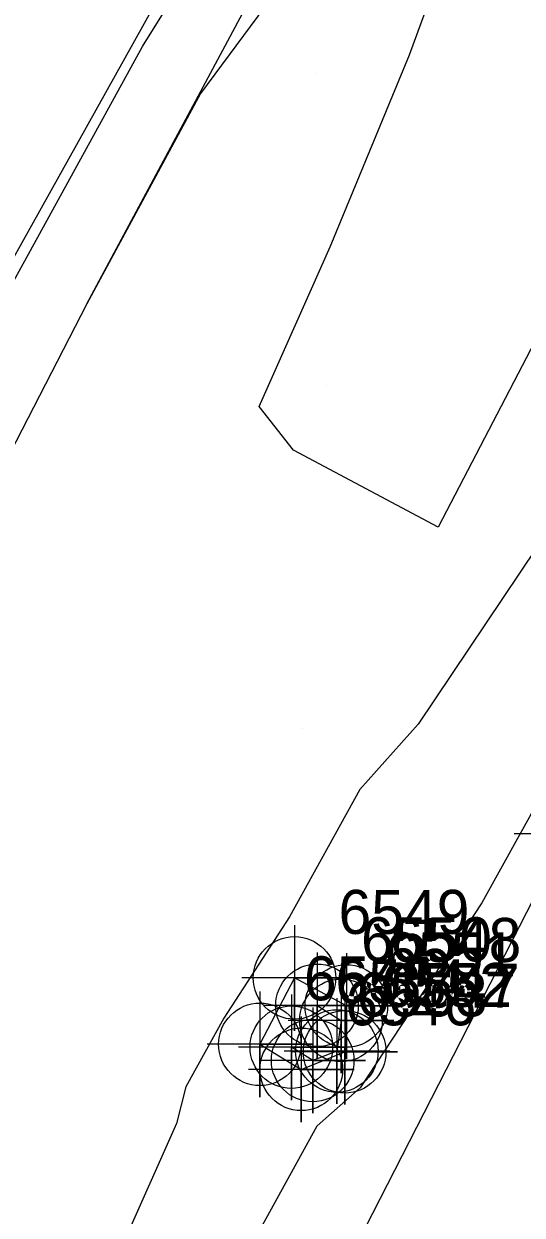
# Model space of a CAD drawing. Extents: x 2062781 to 2066835, y 358981 to 366501.
# Drawn here: x 2065603.9 to 2065632.2, y 364540.8 to 364608.5 of the extents above; entities that cross this region are included whole.
import ezdxf

# ---------------------------------------------------------------- set-up
doc = ezdxf.new("R2010")
doc.units = 0
for name, color, linetype in [('Exist DTM Breakline', 7, 'Continuous'), ('Exist DTM Breakline Cogo Number', 7, 'Continuous'), ('Exist DTM Breakline Cogo Point CELL', 7, 'Continuous'), ('Exist Roads EOP', 7, 'Continuous'), ('Exist Roads EOP Cogo Point CELL', 7, 'Continuous'), ('Exist Roads EOP Other', 7, 'Continuous'), ('Exist Roads EOP Other Cogo Number', 7, 'Continuous'), ('Exist Roads EOP Other Cogo Point CELL', 7, 'Continuous'), ('PH Exist DTM Breakline', 7, 'Continuous'), ('PH Exist DTM Point', 7, 'Continuous')]:
    doc.layers.add(name, color=color, linetype=linetype)

msp = doc.modelspace()

# ---------------------------------------------------------------- linework, layer by layer
at = {"layer": 'Exist DTM Breakline'}
msp.add_lwpolyline([(2065620.517, 364552.741), (2065621.879, 364551.889), (2065621.647, 364550.147), (2065620.271, 364549.61), (2065619.06, 364550.363)], dxfattribs=at)
at = {"layer": 'Exist DTM Breakline Cogo Point CELL'}
for points in [[(2065620.517, 364555.741), (2065620.517, 364549.741), (2065620.517, 364552.741), (2065623.517, 364552.741), (2065617.517, 364552.741)], [(2065620.517, 364555.741), (2065620.517, 364549.741), (2065620.517, 364552.741), (2065623.517, 364552.741), (2065617.517, 364552.741)], [(2065620.517, 364555.741), (2065620.517, 364549.741), (2065620.517, 364552.741), (2065623.517, 364552.741), (2065617.517, 364552.741)], [(2065621.879, 364554.889), (2065621.879, 364548.889), (2065621.879, 364551.889), (2065624.879, 364551.889), (2065618.879, 364551.889)], [(2065621.879, 364554.889), (2065621.879, 364548.889), (2065621.879, 364551.889), (2065624.879, 364551.889), (2065618.879, 364551.889)], [(2065621.879, 364554.889), (2065621.879, 364548.889), (2065621.879, 364551.889), (2065624.879, 364551.889), (2065618.879, 364551.889)], [(2065619.06, 364553.363), (2065619.06, 364547.363), (2065619.06, 364550.363), (2065622.06, 364550.363), (2065616.06, 364550.363)], [(2065619.06, 364553.363), (2065619.06, 364547.363), (2065619.06, 364550.363), (2065622.06, 364550.363), (2065616.06, 364550.363)], [(2065619.06, 364553.363), (2065619.06, 364547.363), (2065619.06, 364550.363), (2065622.06, 364550.363), (2065616.06, 364550.363)], [(2065620.271, 364552.61), (2065620.271, 364546.61), (2065620.271, 364549.61), (2065623.271, 364549.61), (2065617.271, 364549.61)], [(2065620.271, 364552.61), (2065620.271, 364546.61), (2065620.271, 364549.61), (2065623.271, 364549.61), (2065617.271, 364549.61)], [(2065620.271, 364552.61), (2065620.271, 364546.61), (2065620.271, 364549.61), (2065623.271, 364549.61), (2065617.271, 364549.61)], [(2065621.647, 364553.147), (2065621.647, 364547.147), (2065621.647, 364550.147), (2065624.647, 364550.147), (2065618.647, 364550.147)], [(2065621.647, 364553.147), (2065621.647, 364547.147), (2065621.647, 364550.147), (2065624.647, 364550.147), (2065618.647, 364550.147)], [(2065621.647, 364553.147), (2065621.647, 364547.147), (2065621.647, 364550.147), (2065624.647, 364550.147), (2065618.647, 364550.147)]]:
    msp.add_lwpolyline(points, dxfattribs=at)
for centre in [(2065620.517, 364552.741), (2065620.517, 364552.741), (2065620.517, 364552.741), (2065621.879, 364551.889), (2065621.879, 364551.889), (2065621.879, 364551.889), (2065619.06, 364550.363), (2065619.06, 364550.363), (2065619.06, 364550.363), (2065620.271, 364549.61), (2065620.271, 364549.61), (2065620.271, 364549.61), (2065621.647, 364550.147), (2065621.647, 364550.147), (2065621.647, 364550.147)]:
    msp.add_circle(centre, 2.344, dxfattribs=at)
at = {"layer": 'Exist Roads EOP'}
msp.add_lwpolyline([(2065228.035, 363762.035), (2065247.264, 363799.99), (2065267.969, 363840.859), (2065289.303, 363882.798), (2065310.582, 363924.462), (2065332.587, 363967.941), (2065353.676, 364009.682), (2065375.167, 364051.964), (2065396.8, 364094.845), (2065417.712, 364135.976), (2065439.704, 364179.214), (2065460.769, 364220.677), (2065482.302, 364262.506), (2065503.707, 364304.403), (2065525.392, 364347.414), (2065547.648, 364390.944), (2065569.454, 364434.329), (2065591.433, 364477.33), (2065613.431, 364520.873), (2065634.709, 364562.489), (2065652.967, 364597.833)], dxfattribs=at)
at = {"layer": 'Exist Roads EOP Cogo Point CELL'}
msp.add_lwpolyline([(2065634.709, 364565.489), (2065634.709, 364559.489), (2065634.709, 364562.489), (2065637.709, 364562.489), (2065631.709, 364562.489)], dxfattribs=at)
msp.add_lwpolyline([(2065634.709, 364565.489), (2065634.709, 364559.489), (2065634.709, 364562.489), (2065637.709, 364562.489), (2065631.709, 364562.489)], dxfattribs=at)
msp.add_lwpolyline([(2065634.709, 364565.489), (2065634.709, 364559.489), (2065634.709, 364562.489), (2065637.709, 364562.489), (2065631.709, 364562.489)], dxfattribs=at)
at = {"layer": 'Exist Roads EOP Other'}
msp.add_lwpolyline([(2065617.273, 364550.527), (2065619.624, 364549.105), (2065622.088, 364550.104), (2065622.184, 364552.705), (2065619.237, 364554.299), (2065617.273, 364550.527)], dxfattribs=at)
at = {"layer": 'Exist Roads EOP Other Cogo Point CELL'}
for points in [[(2065619.237, 364557.299), (2065619.237, 364551.299), (2065619.237, 364554.299), (2065622.237, 364554.299), (2065616.237, 364554.299)], [(2065619.237, 364557.299), (2065619.237, 364551.299), (2065619.237, 364554.299), (2065622.237, 364554.299), (2065616.237, 364554.299)], [(2065619.237, 364557.299), (2065619.237, 364551.299), (2065619.237, 364554.299), (2065622.237, 364554.299), (2065616.237, 364554.299)], [(2065622.184, 364555.705), (2065622.184, 364549.705), (2065622.184, 364552.705), (2065625.184, 364552.705), (2065619.184, 364552.705)], [(2065622.184, 364555.705), (2065622.184, 364549.705), (2065622.184, 364552.705), (2065625.184, 364552.705), (2065619.184, 364552.705)], [(2065622.184, 364555.705), (2065622.184, 364549.705), (2065622.184, 364552.705), (2065625.184, 364552.705), (2065619.184, 364552.705)], [(2065617.273, 364553.527), (2065617.273, 364547.527), (2065617.273, 364550.527), (2065620.273, 364550.527), (2065614.273, 364550.527)], [(2065617.273, 364553.527), (2065617.273, 364547.527), (2065617.273, 364550.527), (2065620.273, 364550.527), (2065614.273, 364550.527)], [(2065617.273, 364553.527), (2065617.273, 364547.527), (2065617.273, 364550.527), (2065620.273, 364550.527), (2065614.273, 364550.527)], [(2065622.088, 364553.104), (2065622.088, 364547.104), (2065622.088, 364550.104), (2065625.088, 364550.104), (2065619.088, 364550.104)], [(2065622.088, 364553.104), (2065622.088, 364547.104), (2065622.088, 364550.104), (2065625.088, 364550.104), (2065619.088, 364550.104)], [(2065622.088, 364553.104), (2065622.088, 364547.104), (2065622.088, 364550.104), (2065625.088, 364550.104), (2065619.088, 364550.104)], [(2065619.624, 364552.105), (2065619.624, 364546.105), (2065619.624, 364549.105), (2065622.624, 364549.105), (2065616.624, 364549.105)], [(2065619.624, 364552.105), (2065619.624, 364546.105), (2065619.624, 364549.105), (2065622.624, 364549.105), (2065616.624, 364549.105)], [(2065619.624, 364552.105), (2065619.624, 364546.105), (2065619.624, 364549.105), (2065622.624, 364549.105), (2065616.624, 364549.105)]]:
    msp.add_lwpolyline(points, dxfattribs=at)
for centre in [(2065619.237, 364554.299), (2065619.237, 364554.299), (2065619.237, 364554.299), (2065622.184, 364552.705), (2065622.184, 364552.705), (2065622.184, 364552.705), (2065617.273, 364550.527), (2065617.273, 364550.527), (2065617.273, 364550.527), (2065622.088, 364550.104), (2065622.088, 364550.104), (2065622.088, 364550.104), (2065619.624, 364549.105), (2065619.624, 364549.105), (2065619.624, 364549.105)]:
    msp.add_circle(centre, 2.344, dxfattribs=at)
at = {"layer": 'PH Exist DTM Breakline'}
for points in [[(2065607.432, 364592.58), (2065619.528, 364615.137), (2065627.854, 364631.188), (2065634.558, 364643.361), (2065639.059, 364652.204), (2065643.503, 364661.128), (2065646.792, 364668.306), (2065650.823, 364675.863), (2065655.098, 364686.306), (2065662.576, 364699.726), (2065667.376, 364708.436), (2065672.492, 364717.252), (2065676.422, 364724.675), (2065678.826, 364732.843), (2065681.686, 364738.164)], [(2065678.718, 364737.583), (2065673.924, 364728.117), (2065662.856, 364705.321), (2065653.552, 364689.829), (2065645.388, 364675.338), (2065631.03, 364647.707), (2065620.206, 364625.922), (2065611.703, 364610.316), (2065595.23, 364580.802), (2065582.265, 364556.739), (2065569.579, 364532.463), (2065556.012, 364504.999), (2065544.118, 364483.417), (2065531.196, 364457.798), (2065510.866, 364417.216)], [(2065704.958, 364572.171), (2065706.132, 364576.846), (2065707.178, 364584.286), (2065706.264, 364592.474), (2065703.743, 364599.033), (2065698.839, 364606.583), (2065693.396, 364610.71), (2065689.353, 364612.938), (2065659.552, 364628.878), (2065653.925, 364630.402), (2065646.205, 364630.021), (2065640.163, 364629.105), (2065633.998, 364626.731), (2065627.77, 364622.239), (2065621.609, 364614.941), (2065613.898, 364604.529), (2065607.432, 364592.58), (2065601.042, 364580.175), (2065592.641, 364564.155), (2065580.5, 364541.949)], [(2065619.185, 364584.276), (2065617.224, 364586.762), (2065621.271, 364595.819), (2065625.762, 364606.721), (2065628.908, 364615.316), (2065631.986, 364619.553), (2065636.192, 364623.042), (2065642.804, 364625.109), (2065646.668, 364625.158), (2065690.676, 364605.032), (2065695.525, 364601.163), (2065699.519, 364596.456), (2065702.158, 364591.826), (2065704.046, 364585.321), (2065702.963, 364580.98), (2065699.302, 364576.186), (2065691.444, 364571.022), (2065685.544, 364569.276), (2065679.515, 364572.219)], [(2065511.808, 364414.9), (2065516.455, 364423.943), (2065519.988, 364430.38), (2065525.877, 364441.065), (2065528.549, 364446.597), (2065531.602, 364452.963), (2065536.691, 364462.691), (2065544.123, 364477.143), (2065549.62, 364487.828), (2065556.204, 364501.493), (2065562.498, 364514.525), (2065567.322, 364524.013), (2065572.742, 364534.097), (2065579.069, 364546.012), (2065583.894, 364556.369), (2065589.469, 364567.278), (2065595.706, 364579.464), (2065603.187, 364593.682), (2065610.611, 364607.21), (2065614.735, 364613.818)], [(2065679.515, 364572.219), (2065685.257, 364581.897), (2065686.133, 364584.187), (2065686.264, 364586.085), (2065685.245, 364588.432), (2065683.257, 364590.018), (2065679.756, 364591.843), (2065650.645, 364606.846), (2065646.262, 364608.406), (2065643.723, 364608.318), (2065642.442, 364607.425), (2065640.281, 364604.623), (2065627.393, 364579.901), (2065619.185, 364584.276)], [(2065636.266, 364584.439), (2065632.991, 364578.729), (2065626.258, 364568.706), (2065622.946, 364565.008), (2065618.954, 364557.766), (2065615.217, 364552.011), (2065613.067, 364548.11), (2065612.537, 364546.029), (2065609.492, 364539.185), (2065605.459, 364532.035), (2065601.948, 364524.914), (2065597.324, 364516.171), (2065593.841, 364509.15), (2065589.428, 364499.533), (2065584.142, 364489.982), (2065577.967, 364479.721), (2065572.502, 364470.297), (2065567.844, 364460.235), (2065561.458, 364447.712), (2065556.143, 364434.812), (2065550.304, 364422.899), (2065544.068, 364411.191), (2065540.199, 364402.524)], [(2065635.282, 364568.3), (2065629.886, 364558.557), (2065622.969, 364548.052), (2065620.532, 364545.891)], [(2065543.62, 364399.592), (2065547.71, 364406.451), (2065552.634, 364415.511), (2065557.257, 364425.542), (2065562.245, 364435.445), (2065568.607, 364447.99), (2065572.664, 364456.304), (2065578.78, 364467.734), (2065585.683, 364480.261), (2065591.918, 364491.574), (2065598.248, 364503.052), (2065602.896, 364511.486), (2065609.145, 364524.737), (2065614.308, 364534.622), (2065620.532, 364545.891)]]:
    msp.add_lwpolyline(points, dxfattribs=at)
at = {"layer": 'PH Exist DTM Point'}
for p, q in [((2065620.45, 364605.692), (2065620.45, 364605.692)), ((2065621.048, 364587.969), (2065621.048, 364587.969)), ((2065619.72, 364568.443), (2065619.72, 364568.443))]:
    msp.add_line(p, q, dxfattribs=at)

# ---------------------------------------------------------------- texts
at = {"layer": 'Exist DTM Breakline Cogo Number'}
for s, p in [('6550', (2065623.017, 364555.242)), ('6550', (2065623.017, 364555.242)), ('6550', (2065623.017, 364555.242)), ('6551', (2065624.379, 364554.389)), ('6551', (2065624.379, 364554.389)), ('6551', (2065624.379, 364554.389)), ('6554', (2065621.56, 364552.863)), ('6554', (2065621.56, 364552.863)), ('6554', (2065621.56, 364552.863)), ('6553', (2065622.771, 364552.11)), ('6553', (2065622.771, 364552.11)), ('6553', (2065622.771, 364552.11)), ('6552', (2065624.147, 364552.647)), ('6552', (2065624.147, 364552.647)), ('6552', (2065624.147, 364552.647))]:
    msp.add_text(s, height=2.5, dxfattribs=at).set_placement(p)
at = {"layer": 'Exist Roads EOP Other Cogo Number'}
for s, p in [('6549', (2065621.737, 364556.799)), ('6549', (2065621.737, 364556.799)), ('6549', (2065621.737, 364556.799)), ('6548', (2065624.684, 364555.205)), ('6548', (2065624.684, 364555.205)), ('6548', (2065624.684, 364555.205)), ('6545', (2065619.773, 364553.027)), ('6545', (2065619.773, 364553.027)), ('6545', (2065619.773, 364553.027)), ('6547', (2065624.588, 364552.604)), ('6547', (2065624.588, 364552.604)), ('6547', (2065624.588, 364552.604)), ('6546', (2065622.124, 364551.605)), ('6546', (2065622.124, 364551.605)), ('6546', (2065622.124, 364551.605))]:
    msp.add_text(s, height=2.5, dxfattribs=at).set_placement(p)

doc.saveas('drawing.dxf')
